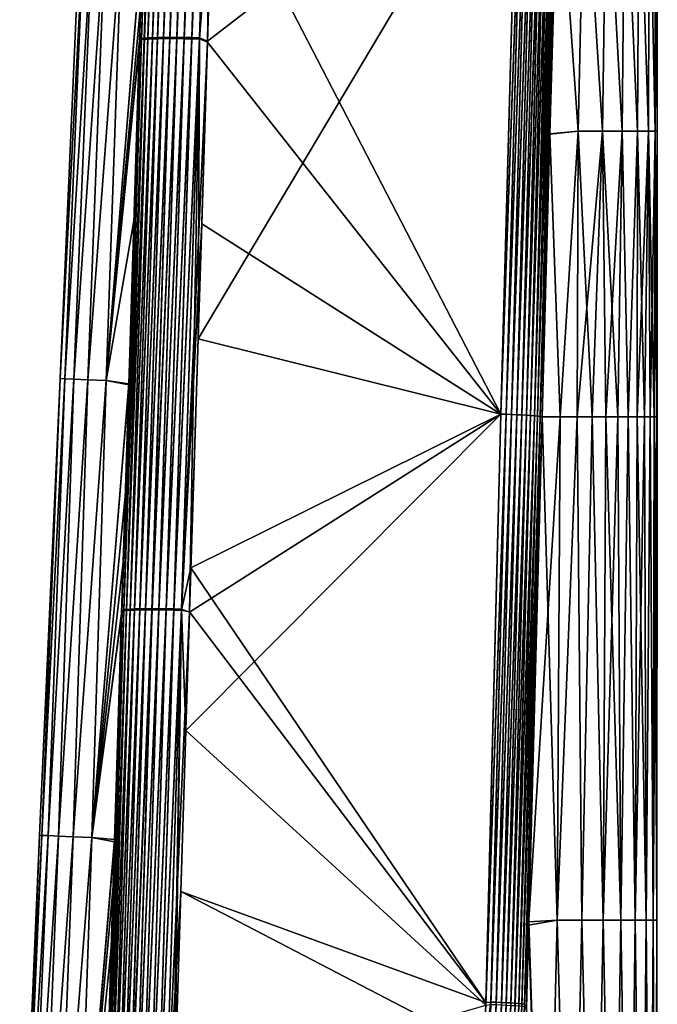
# Model space of a CAD drawing. Header units: metres. Extents: x -2 to 102, y -85 to 102.
# Tile 328 of 343: x 94.49 to 101.87, y 47.2 to 58.6. Entities that reach past the tile are written whole.
import ezdxf

# ---------------------------------------------------------------- set-up
doc = ezdxf.new("R2010")
doc.units = ezdxf.units.M
doc.layers.add('solid_21064300', color=7, linetype='CONTINUOUS')

msp = doc.modelspace()

# ---------------------------------------------------------------- linework, layer by layer
at = {"layer": 'solid_21064300'}
for points in [[(95.875412, 58.331299, -8.482161), (95.91729, 59.680088, -8.413673), (96.097801, 64.974754, -8.235059)], [(95.89817, 58.367264, -8.570436), (95.875412, 58.331299, -8.482161), (96.097801, 64.974754, -8.235059)], [(95.876328, 58.360466, 8.48068), (96.097801, 64.974754, 8.235059), (95.890091, 58.802731, 8.458234)], [(95.898613, 58.380753, 8.569844), (96.097801, 64.974754, 8.235059), (95.876328, 58.360466, 8.48068)], [(95.89817, 58.367264, -8.570436), (96.097801, 64.974754, -8.235059), (96.129097, 64.978172, -8.323256)], [(95.930222, 58.370541, -8.657383), (95.89817, 58.367264, -8.570436), (96.129097, 64.978172, -8.323256)], [(95.898613, 58.380753, 8.569844), (96.129097, 64.978172, 8.323256), (96.097801, 64.974754, 8.235059)], [(95.930672, 58.384029, 8.656781), (96.129097, 64.978172, 8.323256), (95.898613, 58.380753, 8.569844)], [(95.930222, 58.370541, -8.657383), (96.129097, 64.978172, -8.323256), (96.170494, 64.981087, -8.407207)], [(95.972115, 58.373295, -8.740054), (95.930222, 58.370541, -8.657383), (96.170494, 64.981087, -8.407207)], [(95.930672, 58.384029, 8.656781), (96.170494, 64.981087, 8.407207), (96.129097, 64.978172, 8.323256)], [(95.972572, 58.386787, 8.739443), (96.170494, 64.981087, 8.407207), (95.930672, 58.384029, 8.656781)], [(95.972115, 58.373295, -8.740054), (96.170494, 64.981087, -8.407207), (96.22142, 64.983444, -8.485765)], [(96.0233, 58.375496, -8.81734), (95.972115, 58.373295, -8.740054), (96.22142, 64.983444, -8.485765)], [(95.972572, 58.386787, 8.739443), (96.22142, 64.983444, 8.485765), (96.170494, 64.981087, 8.407207)], [(96.02375, 58.388985, 8.81672), (96.22142, 64.983444, 8.485765), (95.972572, 58.386787, 8.739443)], [(96.0233, 58.375496, -8.81734), (96.22142, 64.983444, -8.485765), (96.281174, 64.985222, -8.557852)], [(96.083076, 58.37711, -8.888204), (96.0233, 58.375496, -8.81734), (96.281174, 64.985222, -8.557852)], [(96.02375, 58.388985, 8.81672), (96.281174, 64.985222, 8.557852), (96.22142, 64.983444, 8.485765)], [(96.083534, 58.390598, 8.887573), (96.281174, 64.985222, 8.557852), (96.02375, 58.388985, 8.81672)], [(96.083076, 58.37711, -8.888204), (96.281174, 64.985222, -8.557852), (96.348938, 64.986397, -8.622479)], [(96.150642, 58.378113, -8.951692), (96.083076, 58.37711, -8.888204), (96.348938, 64.986397, -8.622479)], [(96.083534, 58.390598, 8.887573), (96.348938, 64.986397, 8.622479), (96.281174, 64.985222, 8.557852)], [(96.1511, 58.391605, 8.951054), (96.348938, 64.986397, 8.622479), (96.083534, 58.390598, 8.887573)], [(96.150642, 58.378113, -8.951692), (96.348938, 64.986397, -8.622479), (96.423782, 64.986954, -8.678762)], [(96.225105, 58.378494, -9.006951), (96.150642, 58.378113, -8.951692), (96.423782, 64.986954, -8.678762)], [(96.1511, 58.391605, 8.951054), (96.423782, 64.986954, 8.678762), (96.348938, 64.986397, 8.622479)], [(96.225555, 58.391987, 9.006306), (96.423782, 64.986954, 8.678762), (96.1511, 58.391605, 8.951054)], [(96.225105, 58.378494, -9.006951), (96.423782, 64.986954, -8.678762), (96.504684, 64.986877, -8.725929)], [(96.305443, 58.37825, -9.053242), (96.225105, 58.378494, -9.006951), (96.504684, 64.986877, -8.725929)], [(96.225555, 58.391987, 9.006306), (96.504684, 64.986877, 8.725929), (96.423782, 64.986954, 8.678762)], [(96.305893, 58.391743, 9.052588), (96.504684, 64.986877, 8.725929), (96.225555, 58.391987, 9.006306)], [(96.305443, 58.37825, -9.053242), (96.504684, 64.986877, -8.725929), (96.590538, 64.986176, -8.763334)], [(96.390587, 58.377384, -9.089939), (96.305443, 58.37825, -9.053242), (96.590538, 64.986176, -8.763334)], [(96.305893, 58.391743, 9.052588), (96.590538, 64.986176, 8.763333), (96.504684, 64.986877, 8.725929)], [(96.391037, 58.390873, 9.089281), (96.590538, 64.986176, 8.763333), (96.305893, 58.391743, 9.052588)], [(96.390587, 58.377384, -9.089939), (96.590538, 64.986176, -8.763334), (96.680161, 64.984856, -8.790463)], [(96.479401, 58.375904, -9.116551), (96.390587, 58.377384, -9.089939), (96.680161, 64.984856, -8.790463)], [(96.391037, 58.390873, 9.089281), (96.680161, 64.984856, 8.790463), (96.590538, 64.986176, 8.763333)], [(96.479836, 58.389393, 9.11589), (96.680161, 64.984856, 8.790463), (96.391037, 58.390873, 9.089281)], [(96.479401, 58.375904, -9.116551), (96.680161, 64.984856, -8.790463), (96.772331, 64.982933, -8.806947)], [(96.570679, 58.373833, -9.132721), (96.479401, 58.375904, -9.116551), (96.772331, 64.982933, -8.806947)], [(96.479836, 58.389393, 9.11589), (96.772331, 64.982933, 8.806947), (96.680161, 64.984856, 8.790463)], [(96.571106, 58.387321, 9.132057), (96.772331, 64.982933, 8.806947), (96.479836, 58.389393, 9.11589)], [(96.570679, 58.373833, -9.132721), (96.772331, 64.982933, -8.806947), (96.865776, 64.980438, -8.812558)], [(96.570679, 58.373833, -9.132721), (96.865776, 64.980438, -8.812558), (96.728432, 60.472996, -9.034664)], [(96.571106, 58.387321, 9.132057), (96.66259, 58.34901, 9.139324), (96.772331, 64.982933, 8.806947)], [(96.772331, 64.982933, 8.806947), (96.66259, 58.34901, 9.139324), (96.70668, 59.760006, 9.069797)], [(100.255936, 61.120274, 9.002769), (96.66259, 58.34901, 9.139324), (96.55352, 54.903797, 9.309089)], [(100.056984, 54.029953, 9.352147), (100.255936, 61.120274, 9.002769), (96.55352, 54.903797, 9.309089)], [(100.255936, 61.120274, 9.002769), (96.70668, 59.760006, 9.069797), (96.66259, 58.34901, 9.139324)], [(96.728432, 60.472996, -9.034664), (100.257065, 61.156132, -9.001002), (100.056984, 54.029953, -9.352147)], [(100.313957, 61.197094, -8.995521), (100.056984, 54.029953, -9.352147), (100.257065, 61.156132, -9.001002)], [(100.313957, 61.197094, -8.995521), (100.120651, 54.028091, -9.348161), (100.056984, 54.029953, -9.352147)], [(100.313133, 61.168419, 8.996932), (100.255936, 61.120274, 9.002769), (100.056984, 54.029953, 9.352147)], [(100.313133, 61.168419, 8.996932), (100.056984, 54.029953, 9.352147), (100.120651, 54.028091, 9.348161)], [(100.313957, 61.197094, -8.995521), (100.372604, 61.194878, -8.985101), (100.120651, 54.028091, -9.348161)], [(100.372604, 61.194878, -8.985101), (100.183281, 54.025864, -9.336104), (100.120651, 54.028091, -9.348161)], [(100.37178, 61.166206, 8.986512), (100.313133, 61.168419, 8.996932), (100.120651, 54.028091, 9.348161)], [(100.37178, 61.166206, 8.986512), (100.120651, 54.028091, 9.348161), (100.183281, 54.025864, 9.336104)], [(100.372604, 61.194878, -8.985101), (100.429588, 61.192371, -8.967778), (100.183281, 54.025864, -9.336104)], [(100.429588, 61.192371, -8.967778), (100.243858, 54.0233, -9.316173), (100.183281, 54.025864, -9.336104)], [(100.428749, 61.1637, 8.969193), (100.37178, 61.166206, 8.986512), (100.183281, 54.025864, 9.336104)], [(100.428749, 61.1637, 8.969193), (100.183281, 54.025864, 9.336104), (100.243858, 54.0233, 9.316174)], [(100.429588, 61.192371, -8.967778), (100.484093, 61.18961, -8.9438), (100.243858, 54.0233, -9.316173)], [(100.484093, 61.18961, -8.9438), (100.301384, 54.020443, -9.288692), (100.243858, 54.0233, -9.316173)], [(100.483246, 61.160938, 8.945218), (100.428749, 61.1637, 8.969193), (100.243858, 54.0233, 9.316174)], [(100.483246, 61.160938, 8.945218), (100.243858, 54.0233, 9.316174), (100.301384, 54.020443, 9.288692)], [(100.484093, 61.18961, -8.9438), (100.535339, 61.18663, -8.913507), (100.301384, 54.020443, -9.288692)], [(100.535339, 61.18663, -8.913507), (100.354927, 54.017342, -9.254109), (100.301384, 54.020443, -9.288692)], [(100.534492, 61.157959, 8.914931), (100.483246, 61.160938, 8.945218), (100.301384, 54.020443, 9.288692)], [(100.534492, 61.157959, 8.914931), (100.301384, 54.020443, 9.288692), (100.354927, 54.017342, 9.254109)], [(100.535339, 61.18663, -8.913507), (100.582611, 61.183475, -8.877329), (100.354927, 54.017342, -9.254109)], [(100.582611, 61.183475, -8.877329), (100.403625, 54.014042, -9.212988), (100.354927, 54.017342, -9.254109)], [(100.581757, 61.154808, 8.878761), (100.534492, 61.157959, 8.914931), (100.354927, 54.017342, 9.254109)], [(100.581757, 61.154808, 8.878761), (100.354927, 54.017342, 9.254109), (100.403625, 54.014042, 9.212988)], [(100.582611, 61.183475, -8.877329), (100.625229, 61.180195, -8.835781), (100.403625, 54.014042, -9.212988)], [(100.625229, 61.180195, -8.835781), (100.446671, 54.010601, -9.165998), (100.403625, 54.014042, -9.212988)], [(100.624374, 61.151524, 8.837223), (100.581757, 61.154808, 8.878761), (100.403625, 54.014042, 9.212988)], [(100.624374, 61.151524, 8.837223), (100.403625, 54.014042, 9.212988), (100.446671, 54.010601, 9.165998)], [(100.625229, 61.180195, -8.835781), (100.66259, 61.176826, -8.789454), (100.446671, 54.010601, -9.165998)], [(100.66259, 61.176826, -8.789454), (100.48336, 54.007076, -9.113905), (100.446671, 54.010601, -9.165998)], [(100.661736, 61.148159, 8.790905), (100.624374, 61.151524, 8.837223), (100.446671, 54.010601, 9.165998)], [(100.661736, 61.148159, 8.790905), (100.446671, 54.010601, 9.165998), (100.483368, 54.007076, 9.113905)], [(100.66259, 61.176826, -8.789454), (100.69416, 61.173428, -8.739005), (100.48336, 54.007076, -9.113905)], [(100.69416, 61.173428, -8.739005), (100.513115, 54.003525, -9.057557), (100.48336, 54.007076, -9.113905)], [(100.693306, 61.14476, 8.740467), (100.661736, 61.148159, 8.790905), (100.483368, 54.007076, 9.113905)], [(100.693306, 61.14476, 8.740467), (100.483368, 54.007076, 9.113905), (100.513115, 54.003525, 9.057557)], [(100.69416, 61.173428, -8.739005), (100.719498, 61.170036, -8.685152), (100.513115, 54.003525, -9.057557)], [(100.719498, 61.170036, -8.685152), (100.737885, 61.153557, -8.629288), (100.513115, 54.003525, -9.057557)], [(100.721504, 60.599651, -8.657954), (100.513115, 54.003525, -9.057557), (100.737885, 61.153557, -8.629288)], [(100.718643, 61.141373, 8.686625), (100.693306, 61.14476, 8.740467), (100.513115, 54.003525, 9.057557)], [(100.718643, 61.141373, 8.686625), (100.513115, 54.003525, 9.057557), (100.535439, 54, 8.997873)], [(100.718643, 61.141373, 8.686625), (100.535439, 54, 8.997873), (100.625374, 57.270756, 8.829784)], [(100.718643, 61.141373, 8.686625), (100.625374, 57.270756, 8.829784), (100.721458, 60.5979, 8.658037)], [(100.625488, 57.274899, -8.829577), (100.513115, 54.003525, -9.057557), (100.721504, 60.599651, -8.657954)], [(100.95488, 57.307957, 7.593753), (100.721458, 60.5979, 8.658037), (100.625374, 57.270756, 8.829784)], [(100.95488, 57.307957, -7.59376), (100.625488, 57.274899, -8.829577), (100.721504, 60.599651, -8.657954)], [(100.95488, 57.307957, 7.593753), (101.025604, 60.619141, 7.444202), (100.721458, 60.5979, 8.658037)], [(100.95488, 57.307957, -7.59376), (100.721504, 60.599651, -8.657954), (101.025597, 60.619141, -7.444216)], [(101.23378, 57.307819, -6.347031), (100.95488, 57.307957, -7.59376), (101.025597, 60.619141, -7.444216)], [(100.95488, 57.307957, 7.593753), (101.23378, 57.307819, 6.347024), (101.025604, 60.619141, 7.444202)], [(101.23378, 57.307819, -6.347031), (101.025597, 60.619141, -7.444216), (101.283218, 60.618912, -6.220327)], [(101.23378, 57.307819, 6.347024), (101.283218, 60.618912, 6.220314), (101.025604, 60.619141, 7.444202)], [(101.462532, 57.307747, -5.089977), (101.23378, 57.307819, -6.347031), (101.283218, 60.618912, -6.220327)], [(101.23378, 57.307819, 6.347024), (101.462532, 57.307747, 5.08997), (101.283218, 60.618912, 6.220314)], [(101.462532, 57.307747, -5.089977), (101.283218, 60.618912, -6.220327), (101.494415, 60.618782, -4.987211)], [(101.462532, 57.307747, 5.08997), (101.494415, 60.618782, 4.987197), (101.283218, 60.618912, 6.220314)], [(101.640732, 57.307709, -3.82464), (101.462532, 57.307747, -5.089977), (101.494415, 60.618782, -4.987211)], [(101.462532, 57.307747, 5.08997), (101.640732, 57.307709, 3.824634), (101.494415, 60.618782, 4.987197)], [(101.640732, 57.307709, -3.82464), (101.494415, 60.618782, -4.987211), (101.658821, 60.618721, -3.746702)], [(101.640732, 57.307709, 3.824634), (101.658821, 60.618721, 3.746689), (101.494415, 60.618782, 4.987197)], [(101.76815, 57.307697, -2.55314), (101.640732, 57.307709, -3.82464), (101.658821, 60.618721, -3.746702)], [(101.640732, 57.307709, 3.824634), (101.76815, 57.307697, 2.553133), (101.658821, 60.618721, 3.746689)], [(101.76815, 57.307697, -2.55314), (101.658821, 60.618721, -3.746702), (101.776291, 60.618698, -2.500748)], [(101.76815, 57.307697, 2.553133), (101.776291, 60.618698, 2.500735), (101.658821, 60.618721, 3.746689)], [(101.844627, 57.307693, -1.277583), (101.76815, 57.307697, -2.55314), (101.776291, 60.618698, -2.500748)], [(101.76815, 57.307697, 2.553133), (101.844627, 57.307693, 1.277576), (101.776291, 60.618698, 2.500735)], [(101.844627, 57.307693, -1.277583), (101.776291, 60.618698, -2.500748), (101.846748, 60.61869, -1.251257)], [(101.844627, 57.307693, 1.277576), (101.846748, 60.61869, 1.251243), (101.776291, 60.618698, 2.500735)], [(101.844627, 57.307693, -1.277583), (101.846748, 60.61869, -1.251257), (101.870224, 60.61869, -0.000007)], [(101.870125, 57.307693, -0.000003), (101.844627, 57.307693, -1.277583), (101.870224, 60.61869, -0.000007)], [(101.844627, 57.307693, 1.277576), (101.870125, 57.307693, -0.000003), (101.846748, 60.61869, 1.251243)], [(101.870125, 57.307693, -0.000003), (101.870224, 60.61869, -0.000007), (101.846748, 60.61869, 1.251243)], [(96.570679, 58.373833, -9.132721), (96.728432, 60.472996, -9.034664), (96.662209, 58.336895, -9.139921)], [(96.662209, 58.336895, -9.139921), (96.728432, 60.472996, -9.034664), (100.056984, 54.029953, -9.352147)], [(94.955856, 54.442459, 0.793649), (95.235138, 59.729542, 2.305195), (95.186211, 59.731674, 0.76867)], [(94.955856, 54.442459, 0.793649), (95.186211, 59.731674, 0.76867), (95.186211, 59.731674, -0.768675)], [(94.955856, 54.442459, -0.793657), (95.186211, 59.731674, -0.768675), (95.235138, 59.729542, -2.305199)], [(94.955856, 54.442459, -0.793657), (94.955856, 54.442459, 0.793649), (95.186211, 59.731674, -0.768675)], [(94.955856, 54.442459, 0.793649), (95.009163, 54.440144, 2.379961), (95.235138, 59.729542, 2.305195)], [(95.009163, 54.440144, -2.37997), (94.955856, 54.442459, -0.793657), (95.235138, 59.729542, -2.305199)], [(95.009163, 54.440144, 2.379961), (95.332909, 59.725277, 3.839349), (95.235138, 59.729542, 2.305195)], [(95.009163, 54.440144, -2.37997), (95.235138, 59.729542, -2.305199), (95.332909, 59.725277, -3.839353)], [(95.009163, 54.440144, 2.379961), (95.115646, 54.435524, 3.963507), (95.332909, 59.725277, 3.839349)], [(95.115646, 54.435524, -3.963515), (95.009163, 54.440144, -2.37997), (95.332909, 59.725277, -3.839353)], [(95.115646, 54.435524, 3.963507), (95.479408, 59.718884, 5.369639), (95.332909, 59.725277, 3.839349)], [(95.115646, 54.435524, -3.963515), (95.332909, 59.725277, -3.839353), (95.479408, 59.718884, -5.369644)], [(95.115646, 54.435524, 3.963507), (95.275116, 54.428627, 5.542633), (95.479408, 59.718884, 5.369639)], [(95.275116, 54.428627, -5.542641), (95.115646, 54.435524, -3.963515), (95.479408, 59.718884, -5.369644)], [(95.275116, 54.428627, 5.542633), (95.674469, 59.710369, 6.894579), (95.479408, 59.718884, 5.369639)], [(95.275116, 54.428627, -5.542641), (95.479408, 59.718884, -5.369644), (95.674469, 59.710369, -6.894584)], [(95.275116, 54.428627, 5.542633), (95.487389, 54.419495, 7.115673), (95.674469, 59.710369, 6.894579)], [(95.487389, 54.419495, -7.115681), (95.275116, 54.428627, -5.542641), (95.674469, 59.710369, -6.894584)], [(95.487389, 54.419495, 7.115673), (95.916977, 59.669853, 8.414193), (95.674469, 59.710369, 6.894579)], [(95.487389, 54.419495, -7.115681), (95.674469, 59.710369, -6.894584), (95.91729, 59.680088, -8.413673)], [(95.487389, 54.419495, -7.115681), (95.91729, 59.680088, -8.413673), (95.875412, 58.331299, -8.482161)], [(95.890091, 58.802731, 8.458234), (95.916977, 59.669853, 8.414193), (95.487389, 54.419495, 7.115673)], [(95.876328, 58.360466, 8.48068), (95.890091, 58.802731, 8.458234), (95.487389, 54.419495, 7.115673)], [(95.898613, 58.380753, 8.569844), (95.711571, 53.116196, 8.746308), (95.667809, 51.722576, 8.816826)], [(95.898613, 58.380753, 8.569844), (95.667809, 51.722576, 8.816826), (95.691658, 51.766243, 8.903895)], [(95.930672, 58.384029, 8.656781), (95.691658, 51.766243, 8.903895), (95.724319, 51.769444, 8.989784)], [(95.930672, 58.384029, 8.656781), (95.898613, 58.380753, 8.569844), (95.691658, 51.766243, 8.903895)], [(95.898613, 58.380753, 8.569844), (95.751053, 54.369984, 8.682855), (95.711571, 53.116196, 8.746308)], [(95.972572, 58.386787, 8.739443), (95.724319, 51.769444, 8.989784), (95.766624, 51.772129, 9.071377)], [(95.972572, 58.386787, 8.739443), (95.930672, 58.384029, 8.656781), (95.724319, 51.769444, 8.989784)], [(95.898613, 58.380753, 8.569844), (95.876328, 58.360466, 8.48068), (95.751053, 54.369984, 8.682855)], [(95.76619, 51.758362, -9.072061), (95.972115, 58.373295, -8.740054), (96.0233, 58.375496, -8.81734)], [(95.817574, 51.760494, -9.148277), (95.76619, 51.758362, -9.072061), (96.0233, 58.375496, -8.81734)], [(96.02375, 58.388985, 8.81672), (95.766624, 51.772129, 9.071377), (95.818008, 51.774261, 9.147594)], [(96.02375, 58.388985, 8.81672), (95.972572, 58.386787, 8.739443), (95.766624, 51.772129, 9.071377)], [(95.817574, 51.760494, -9.148277), (96.0233, 58.375496, -8.81734), (96.083076, 58.37711, -8.888204)], [(95.877365, 51.762047, -9.218113), (95.817574, 51.760494, -9.148277), (96.083076, 58.37711, -8.888204)], [(96.083534, 58.390598, 8.887573), (95.818008, 51.774261, 9.147594), (95.877792, 51.775814, 9.217431)], [(96.083534, 58.390598, 8.887573), (96.02375, 58.388985, 8.81672), (95.818008, 51.774261, 9.147594)], [(95.877365, 51.762047, -9.218113), (96.083076, 58.37711, -8.888204), (96.150642, 58.378113, -8.951692)], [(95.944763, 51.763, -9.280643), (95.877365, 51.762047, -9.218113), (96.150642, 58.378113, -8.951692)], [(96.1511, 58.391605, 8.951054), (95.877792, 51.775814, 9.217431), (95.945198, 51.776768, 9.279963)], [(96.1511, 58.391605, 8.951054), (96.083534, 58.390598, 8.887573), (95.877792, 51.775814, 9.217431)], [(95.944763, 51.763, -9.280643), (96.150642, 58.378113, -8.951692), (96.225105, 58.378494, -9.006951)], [(96.01889, 51.76334, -9.335045), (95.944763, 51.763, -9.280643), (96.225105, 58.378494, -9.006951)], [(96.225555, 58.391987, 9.006306), (95.945198, 51.776768, 9.279963), (96.019318, 51.777107, 9.334365)], [(96.225555, 58.391987, 9.006306), (96.1511, 58.391605, 8.951054), (95.945198, 51.776768, 9.279963)], [(96.01889, 51.76334, -9.335045), (96.225105, 58.378494, -9.006951), (96.305443, 58.37825, -9.053242)], [(96.098755, 51.763065, -9.380598), (96.01889, 51.76334, -9.335045), (96.305443, 58.37825, -9.053242)], [(96.305893, 58.391743, 9.052588), (96.225555, 58.391987, 9.006306), (96.019318, 51.777107, 9.334365)], [(96.305893, 58.391743, 9.052588), (96.019318, 51.777107, 9.334365), (96.09919, 51.776829, 9.379918)], [(96.098755, 51.763065, -9.380598), (96.305443, 58.37825, -9.053242), (96.390587, 58.377384, -9.089939)], [(96.183311, 51.762173, -9.4167), (96.098755, 51.763065, -9.380598), (96.390587, 58.377384, -9.089939)], [(96.391037, 58.390873, 9.089281), (96.305893, 58.391743, 9.052588), (96.09919, 51.776829, 9.379918)], [(96.391037, 58.390873, 9.089281), (96.09919, 51.776829, 9.379918), (96.183746, 51.775936, 9.416021)], [(96.183311, 51.762173, -9.4167), (96.390587, 58.377384, -9.089939), (96.479401, 58.375904, -9.116551)], [(96.271439, 51.760681, -9.442876), (96.183311, 51.762173, -9.4167), (96.479401, 58.375904, -9.116551)], [(96.479836, 58.389393, 9.11589), (96.391037, 58.390873, 9.089281), (96.183746, 51.775936, 9.416021)], [(96.479836, 58.389393, 9.11589), (96.183746, 51.775936, 9.416021), (96.271873, 51.774445, 9.442198)], [(96.271439, 51.760681, -9.442876), (96.479401, 58.375904, -9.116551), (96.570679, 58.373833, -9.132721)], [(96.571106, 58.387321, 9.132057), (96.479836, 58.389393, 9.11589), (96.271873, 51.774445, 9.442198)], [(96.571106, 58.387321, 9.132057), (96.271873, 51.774445, 9.442198), (96.362404, 51.772369, 9.4581)], [(96.571106, 58.387321, 9.132057), (96.362404, 51.772369, 9.4581), (96.453079, 51.7369, 9.465138)], [(96.571106, 58.387321, 9.132057), (96.453079, 51.7369, 9.465138), (96.55352, 54.903797, 9.309089)], [(96.571106, 58.387321, 9.132057), (96.55352, 54.903797, 9.309089), (96.66259, 58.34901, 9.139324)], [(95.487389, 54.419495, 7.115673), (95.751053, 54.369984, 8.682855), (95.876328, 58.360466, 8.48068)], [(95.811493, 56.289879, -8.585649), (95.487389, 54.419495, -7.115681), (95.875412, 58.331299, -8.482161)], [(95.89817, 58.367264, -8.570436), (95.66819, 51.734596, -8.816217), (95.686417, 52.315853, -8.786808)], [(95.691231, 51.752476, -8.904581), (95.66819, 51.734596, -8.816217), (95.89817, 58.367264, -8.570436)], [(95.89817, 58.367264, -8.570436), (95.686417, 52.315853, -8.786808), (95.751381, 54.380569, -8.682319)], [(95.691231, 51.752476, -8.904581), (95.89817, 58.367264, -8.570436), (95.930222, 58.370541, -8.657383)], [(95.723892, 51.755676, -8.99047), (95.691231, 51.752476, -8.904581), (95.930222, 58.370541, -8.657383)], [(95.723892, 51.755676, -8.99047), (95.930222, 58.370541, -8.657383), (95.972115, 58.373295, -8.740054)], [(95.76619, 51.758362, -9.072061), (95.723892, 51.755676, -8.99047), (95.972115, 58.373295, -8.740054)], [(95.89817, 58.367264, -8.570436), (95.751381, 54.380569, -8.682319), (95.811493, 56.289879, -8.585649)], [(95.89817, 58.367264, -8.570436), (95.811493, 56.289879, -8.585649), (95.875412, 58.331299, -8.482161)], [(96.361969, 51.758606, -9.458778), (96.271439, 51.760681, -9.442876), (96.570679, 58.373833, -9.132721)], [(96.361969, 51.758606, -9.458778), (96.570679, 58.373833, -9.132721), (96.662209, 58.336895, -9.139921)], [(96.361969, 51.758606, -9.458778), (96.662209, 58.336895, -9.139921), (96.595787, 56.233307, -9.243576)], [(96.595787, 56.233307, -9.243576), (96.662209, 58.336895, -9.139921), (100.056984, 54.029953, -9.352147)], [(100.625488, 57.274899, -8.829577), (100.535439, 54, -8.997873), (100.513115, 54.003525, -9.057557)], [(100.625488, 57.274899, -8.829577), (100.747314, 54, -8.267165), (100.535439, 54, -8.997873)], [(100.625374, 57.270756, 8.829784), (100.535439, 54, 8.997873), (100.747314, 54, 8.267165)], [(100.95488, 57.307957, 7.593753), (100.625374, 57.270756, 8.829784), (100.747314, 54, 8.267165)], [(100.95488, 57.307957, -7.59376), (100.747314, 54, -8.267165), (100.625488, 57.274899, -8.829577)], [(100.95488, 57.307957, 7.593753), (100.747314, 54, 8.267165), (100.941185, 54, 7.531513)], [(100.95488, 57.307957, -7.59376), (100.941185, 54, -7.531513), (100.747314, 54, -8.267165)], [(100.95488, 57.307957, 7.593753), (100.941185, 54, 7.531513), (101.116936, 54, 6.791361)], [(101.23378, 57.307819, -6.347031), (100.941185, 54, -7.531513), (100.95488, 57.307957, -7.59376)], [(101.23378, 57.307819, -6.347031), (101.116936, 54, -6.791361), (100.941185, 54, -7.531513)], [(100.95488, 57.307957, 7.593753), (101.116936, 54, 6.791361), (101.23378, 57.307819, 6.347024)], [(101.23378, 57.307819, 6.347024), (101.116936, 54, 6.791361), (101.274467, 54, 6.047174)], [(101.23378, 57.307819, -6.347031), (101.274467, 54, -6.047174), (101.116936, 54, -6.791361)], [(101.23378, 57.307819, 6.347024), (101.274467, 54, 6.047174), (101.413681, 54, 5.299383)], [(101.23378, 57.307819, 6.347024), (101.413681, 54, 5.299383), (101.462532, 57.307747, 5.08997)], [(101.462532, 57.307747, -5.089977), (101.274467, 54, -6.047174), (101.23378, 57.307819, -6.347031)], [(101.462532, 57.307747, -5.089977), (101.413681, 54, -5.299383), (101.274467, 54, -6.047174)], [(101.462532, 57.307747, 5.08997), (101.413681, 54, 5.299383), (101.534508, 54, 4.548385)], [(101.462532, 57.307747, -5.089977), (101.534508, 54, -4.548385), (101.413681, 54, -5.299383)], [(101.462532, 57.307747, 5.08997), (101.534508, 54, 4.548385), (101.640732, 57.307709, 3.824634)], [(101.640732, 57.307709, -3.82464), (101.534508, 54, -4.548385), (101.462532, 57.307747, -5.089977)], [(101.640732, 57.307709, 3.824634), (101.534508, 54, 4.548385), (101.636871, 54, 3.794628)], [(101.640732, 57.307709, -3.82464), (101.636871, 54, -3.794628), (101.534508, 54, -4.548385)], [(101.640732, 57.307709, 3.824634), (101.636871, 54, 3.794628), (101.720718, 54, 3.03857)], [(101.76815, 57.307697, -2.55314), (101.636871, 54, -3.794628), (101.640732, 57.307709, -3.82464)], [(101.76815, 57.307697, -2.55314), (101.720718, 54, -3.03857), (101.636871, 54, -3.794628)], [(101.640732, 57.307709, 3.824634), (101.720718, 54, 3.03857), (101.76815, 57.307697, 2.553133)], [(101.76815, 57.307697, 2.553133), (101.720718, 54, 3.03857), (101.785995, 54, 2.280626)], [(101.76815, 57.307697, -2.55314), (101.785995, 54, -2.280626), (101.720718, 54, -3.03857)], [(101.76815, 57.307697, 2.553133), (101.785995, 54, 2.280626), (101.832649, 54, 1.521219)], [(101.76815, 57.307697, 2.553133), (101.832649, 54, 1.521219), (101.844627, 57.307693, 1.277576)], [(101.844627, 57.307693, -1.277583), (101.785995, 54, -2.280626), (101.76815, 57.307697, -2.55314)], [(101.844627, 57.307693, -1.277583), (101.832649, 54, -1.521219), (101.785995, 54, -2.280626)], [(101.844627, 57.307693, 1.277576), (101.832649, 54, 1.521219), (101.860657, 54, 0.760838)], [(101.844627, 57.307693, -1.277583), (101.860657, 54, -0.760838), (101.832649, 54, -1.521219)], [(101.844627, 57.307693, 1.277576), (101.860657, 54, 0.760838), (101.870003, 54, 0)], [(101.844627, 57.307693, 1.277576), (101.870003, 54, 0), (101.870125, 57.307693, -0.000003)], [(101.870125, 57.307693, -0.000003), (101.860657, 54, -0.760838), (101.844627, 57.307693, -1.277583)], [(101.870125, 57.307693, -0.000003), (101.870003, 54, 0), (101.860657, 54, -0.760838)], [(95.811493, 56.289879, -8.585649), (95.751381, 54.380569, -8.682319), (95.487389, 54.419495, -7.115681)], [(96.361969, 51.758606, -9.458778), (96.595787, 56.233307, -9.243576), (96.469444, 52.249691, -9.43987)], [(96.469444, 52.249691, -9.43987), (96.595787, 56.233307, -9.243576), (100.056984, 54.029953, -9.352147)], [(100.056984, 54.029953, 9.352147), (96.55352, 54.903797, 9.309089), (96.453079, 51.7369, 9.465138)], [(94.718239, 49.153561, 0.000006), (94.955856, 54.442459, 0.793649), (94.955856, 54.442459, -0.793657)], [(94.718239, 49.153561, 0.000006), (94.742485, 49.152512, 1.50061), (94.955856, 54.442459, 0.793649)], [(94.742485, 49.152512, -1.500598), (94.718239, 49.153561, 0.000006), (94.955856, 54.442459, -0.793657)], [(94.742485, 49.152512, 1.50061), (95.009163, 54.440144, 2.379961), (94.955856, 54.442459, 0.793649)], [(94.742485, 49.152512, -1.500598), (94.955856, 54.442459, -0.793657), (95.009163, 54.440144, -2.37997)], [(94.742485, 49.152512, 1.50061), (94.81517, 49.149364, 2.999488), (95.009163, 54.440144, 2.379961)], [(94.81517, 49.149364, -2.999477), (94.742485, 49.152512, -1.500598), (95.009163, 54.440144, -2.37997)], [(94.81517, 49.149364, 2.999488), (95.115646, 54.435524, 3.963507), (95.009163, 54.440144, 2.379961)], [(94.81517, 49.149364, -2.999477), (95.009163, 54.440144, -2.37997), (95.115646, 54.435524, -3.963515)], [(94.81517, 49.149364, 2.999488), (94.936119, 49.144154, 4.495192), (95.115646, 54.435524, 3.963507)], [(94.936119, 49.144154, -4.495181), (94.81517, 49.149364, -2.999477), (95.115646, 54.435524, -3.963515)], [(94.936119, 49.144154, 4.495192), (95.275116, 54.428627, 5.542633), (95.115646, 54.435524, 3.963507)], [(94.936119, 49.144154, -4.495181), (95.115646, 54.435524, -3.963515), (95.275116, 54.428627, -5.542641)], [(94.936119, 49.144154, 4.495192), (95.105156, 49.136929, 5.986285), (95.275116, 54.428627, 5.542633)], [(95.105156, 49.136929, -5.986274), (94.936119, 49.144154, -4.495181), (95.275116, 54.428627, -5.542641)], [(95.105156, 49.136929, 5.986285), (95.487389, 54.419495, 7.115673), (95.275116, 54.428627, 5.542633)], [(95.105156, 49.136929, -5.986274), (95.275116, 54.428627, -5.542641), (95.487389, 54.419495, -7.115681)], [(95.105156, 49.136929, 5.986285), (95.322121, 49.12775, 7.471306), (95.487389, 54.419495, 7.115673)], [(95.322121, 49.12775, -7.471294), (95.105156, 49.136929, -5.986274), (95.487389, 54.419495, -7.115681)], [(95.322121, 49.12775, 7.471306), (95.751053, 54.369984, 8.682855), (95.487389, 54.419495, 7.115673)], [(95.322121, 49.12775, -7.471294), (95.487389, 54.419495, -7.115681), (95.751381, 54.380569, -8.682319)], [(95.322121, 49.12775, -7.471294), (95.751381, 54.380569, -8.682319), (95.686417, 52.315853, -8.786808)], [(95.711571, 53.116196, 8.746308), (95.751053, 54.369984, 8.682855), (95.322121, 49.12775, 7.471306)], [(100.056984, 54.029953, 9.352147), (96.453079, 51.7369, 9.465138), (96.410042, 50.368065, 9.532588)], [(99.884293, 47.187721, 9.689301), (100.056984, 54.029953, 9.352147), (96.410042, 50.368065, 9.532588)], [(96.469444, 52.249691, -9.43987), (100.056984, 54.029953, -9.352147), (99.884987, 47.216042, -9.687905)], [(100.120651, 54.028091, 9.348161), (100.056984, 54.029953, 9.352147), (99.884293, 47.187721, 9.689301)], [(99.943481, 47.194202, 9.685116), (100.120651, 54.028091, 9.348161), (99.884293, 47.187721, 9.689301)], [(100.120651, 54.028091, -9.348161), (99.884987, 47.216042, -9.687905), (100.056984, 54.029953, -9.352147)], [(100.120651, 54.028091, -9.348161), (99.944191, 47.221539, -9.683768), (99.884987, 47.216042, -9.687905)], [(99.943481, 47.194202, 9.685116), (100.183281, 54.025864, 9.336104), (100.120651, 54.028091, 9.348161)], [(99.943481, 47.194202, 9.685116), (100.004913, 47.192078, 9.673584), (100.183281, 54.025864, 9.336104)], [(100.120651, 54.028091, -9.348161), (100.183281, 54.025864, -9.336104), (99.944191, 47.221539, -9.683768)], [(100.183281, 54.025864, -9.336104), (100.005623, 47.219414, -9.672234), (99.944191, 47.221539, -9.683768)], [(100.004913, 47.192078, 9.673584), (100.243858, 54.0233, 9.316174), (100.183281, 54.025864, 9.336104)], [(100.004913, 47.192078, 9.673584), (100.064415, 47.189632, 9.654478), (100.243858, 54.0233, 9.316174)], [(100.183281, 54.025864, -9.336104), (100.243858, 54.0233, -9.316173), (100.005623, 47.219414, -9.672234)], [(100.243858, 54.0233, -9.316173), (100.065125, 47.216965, -9.653124), (100.005623, 47.219414, -9.672234)], [(100.064415, 47.189632, 9.654478), (100.301384, 54.020443, 9.288692), (100.243858, 54.0233, 9.316174)], [(100.064415, 47.189632, 9.654478), (100.121056, 47.186897, 9.628097), (100.301384, 54.020443, 9.288692)], [(100.243858, 54.0233, -9.316173), (100.301384, 54.020443, -9.288692), (100.065125, 47.216965, -9.653124)], [(100.301384, 54.020443, -9.288692), (100.121773, 47.21423, -9.626739), (100.065125, 47.216965, -9.653124)], [(100.121056, 47.186897, 9.628097), (100.354927, 54.017342, 9.254109), (100.301384, 54.020443, 9.288692)], [(100.121056, 47.186897, 9.628097), (100.17395, 47.183918, 9.594854), (100.354927, 54.017342, 9.254109)], [(100.301384, 54.020443, -9.288692), (100.354927, 54.017342, -9.254109), (100.121773, 47.21423, -9.626739)], [(100.354927, 54.017342, -9.254109), (100.17466, 47.211254, -9.593491), (100.121773, 47.21423, -9.626739)], [(100.17395, 47.183918, 9.594854), (100.403625, 54.014042, 9.212988), (100.354927, 54.017342, 9.254109)], [(100.17395, 47.183918, 9.594854), (100.22226, 47.180744, 9.555268), (100.403625, 54.014042, 9.212988)], [(100.354927, 54.017342, -9.254109), (100.403625, 54.014042, -9.212988), (100.17466, 47.211254, -9.593491)], [(100.403625, 54.014042, -9.212988), (100.222977, 47.20808, -9.5539), (100.17466, 47.211254, -9.593491)], [(100.22226, 47.180744, 9.555268), (100.446671, 54.010601, 9.165998), (100.403625, 54.014042, 9.212988)], [(100.22226, 47.180744, 9.555268), (100.265244, 47.177425, 9.509961), (100.446671, 54.010601, 9.165998)], [(100.403625, 54.014042, -9.212988), (100.446671, 54.010601, -9.165998), (100.222977, 47.20808, -9.5539)], [(100.446671, 54.010601, -9.165998), (100.265961, 47.204758, -9.508585), (100.222977, 47.20808, -9.5539)], [(100.265244, 47.177425, 9.509961), (100.483368, 54.007076, 9.113905), (100.446671, 54.010601, 9.165998)], [(100.265244, 47.177425, 9.509961), (100.302223, 47.174007, 9.45964), (100.483368, 54.007076, 9.113905)], [(100.446671, 54.010601, -9.165998), (100.48336, 54.007076, -9.113905), (100.265961, 47.204758, -9.508585)], [(100.48336, 54.007076, -9.113905), (100.30294, 47.201344, -9.458258), (100.265961, 47.204758, -9.508585)], [(100.302223, 47.174007, 9.45964), (100.513115, 54.003525, 9.057557), (100.483368, 54.007076, 9.113905)], [(100.302223, 47.174007, 9.45964), (100.332626, 47.170551, 9.405091), (100.513115, 54.003525, 9.057557)], [(100.48336, 54.007076, -9.113905), (100.513115, 54.003525, -9.057557), (100.30294, 47.201344, -9.458258)], [(100.513115, 54.003525, -9.057557), (100.333336, 47.197884, -9.403703), (100.30294, 47.201344, -9.458258)], [(100.332626, 47.170551, 9.405091), (100.35569, 47.158955, 9.347762), (100.513115, 54.003525, 9.057557)], [(100.513115, 54.003525, -9.057557), (100.535439, 54, -8.997873), (100.333336, 47.197884, -9.403703)], [(100.333336, 47.197884, -9.403703), (100.535439, 54, -8.997873), (100.380424, 48.112598, -9.299098)], [(100.513115, 54.003525, 9.057557), (100.35569, 47.158955, 9.347762), (100.381454, 48.152397, 9.297077)], [(100.380424, 48.112598, -9.299098), (100.535439, 54, -8.997873), (100.747314, 54, -8.267165)], [(100.708939, 48.171635, -8.233456), (100.380424, 48.112598, -9.299098), (100.747314, 54, -8.267165)], [(100.513115, 54.003525, 9.057557), (100.381454, 48.152397, 9.297077), (100.535439, 54, 8.997873)], [(100.381454, 48.152397, 9.297077), (100.709084, 48.171635, 8.232953), (100.535439, 54, 8.997873)], [(100.709084, 48.171635, 8.232953), (100.747314, 54, 8.267165), (100.535439, 54, 8.997873)], [(100.708939, 48.171635, -8.233456), (100.747314, 54, -8.267165), (100.941185, 54, -7.531513)], [(100.996231, 48.171856, -7.158767), (100.708939, 48.171635, -8.233456), (100.941185, 54, -7.531513)], [(100.709084, 48.171635, 8.232953), (100.941185, 54, 7.531513), (100.747314, 54, 8.267165)], [(100.709084, 48.171635, 8.232953), (100.996353, 48.171856, 7.158259), (100.941185, 54, 7.531513)], [(100.996353, 48.171856, 7.158259), (101.116936, 54, 6.791361), (100.941185, 54, 7.531513)], [(100.996231, 48.171856, -7.158767), (100.941185, 54, -7.531513), (101.116936, 54, -6.791361)], [(101.24324, 48.171993, -6.074246), (100.996231, 48.171856, -7.158767), (101.116936, 54, -6.791361)], [(100.996353, 48.171856, 7.158259), (101.243347, 48.171993, 6.073734), (101.116936, 54, 6.791361)], [(101.243347, 48.171993, 6.073734), (101.274467, 54, 6.047174), (101.116936, 54, 6.791361)], [(101.24324, 48.171993, -6.074246), (101.116936, 54, -6.791361), (101.274467, 54, -6.047174)], [(101.24324, 48.171993, -6.074246), (101.274467, 54, -6.047174), (101.413681, 54, -5.299383)], [(101.449684, 48.172073, -4.981403), (101.24324, 48.171993, -6.074246), (101.413681, 54, -5.299383)], [(101.243347, 48.171993, 6.073734), (101.449768, 48.172073, 4.980887), (101.274467, 54, 6.047174)], [(101.449768, 48.172073, 4.980887), (101.413681, 54, 5.299383), (101.274467, 54, 6.047174)], [(101.449768, 48.172073, 4.980887), (101.534508, 54, 4.548385), (101.413681, 54, 5.299383)], [(101.449684, 48.172073, -4.981403), (101.413681, 54, -5.299383), (101.534508, 54, -4.548385)], [(101.615295, 48.172119, -3.881722), (101.449684, 48.172073, -4.981403), (101.534508, 54, -4.548385)], [(101.449768, 48.172073, 4.980887), (101.615356, 48.172119, 3.881204), (101.534508, 54, 4.548385)], [(101.615356, 48.172119, 3.881204), (101.636871, 54, 3.794628), (101.534508, 54, 4.548385)], [(101.615295, 48.172119, -3.881722), (101.534508, 54, -4.548385), (101.636871, 54, -3.794628)], [(101.615295, 48.172119, -3.881722), (101.636871, 54, -3.794628), (101.720718, 54, -3.03857)], [(101.739799, 48.172134, -2.776659), (101.615295, 48.172119, -3.881722), (101.720718, 54, -3.03857)], [(101.615356, 48.172119, 3.881204), (101.739845, 48.172134, 2.776138), (101.636871, 54, 3.794628)], [(101.739845, 48.172134, 2.776138), (101.720718, 54, 3.03857), (101.636871, 54, 3.794628)], [(101.739845, 48.172134, 2.776138), (101.785995, 54, 2.280626), (101.720718, 54, 3.03857)], [(101.739799, 48.172134, -2.776659), (101.720718, 54, -3.03857), (101.785995, 54, -2.280626)], [(101.82296, 48.172142, -1.667677), (101.739799, 48.172134, -2.776659), (101.785995, 54, -2.280626)], [(101.739845, 48.172134, 2.776138), (101.82299, 48.172142, 1.667155), (101.785995, 54, 2.280626)], [(101.82299, 48.172142, 1.667155), (101.832649, 54, 1.521219), (101.785995, 54, 2.280626)], [(101.82296, 48.172142, -1.667677), (101.785995, 54, -2.280626), (101.832649, 54, -1.521219)], [(101.82296, 48.172142, -1.667677), (101.832649, 54, -1.521219), (101.860657, 54, -0.760838)], [(101.864609, 48.172142, -0.55633), (101.82296, 48.172142, -1.667677), (101.860657, 54, -0.760838)], [(101.82299, 48.172142, 1.667155), (101.864616, 48.172142, 0.555807), (101.832649, 54, 1.521219)], [(101.864616, 48.172142, 0.555807), (101.860657, 54, 0.760838), (101.832649, 54, 1.521219)], [(101.864616, 48.172142, 0.555807), (101.870003, 54, 0), (101.860657, 54, 0.760838)], [(101.864609, 48.172142, -0.55633), (101.860657, 54, -0.760838), (101.870003, 54, 0)], [(101.864616, 48.172142, 0.555807), (101.864609, 48.172142, -0.55633), (101.870003, 54, 0)], [(95.667809, 51.722576, 8.816826), (95.711571, 53.116196, 8.746308), (95.322121, 49.12775, 7.471306)], [(95.66819, 51.734596, -8.816217), (95.322121, 49.12775, -7.471294), (95.686417, 52.315853, -8.786808)], [(96.361969, 51.758606, -9.458778), (96.469444, 52.249691, -9.43987), (96.453438, 51.742573, -9.464859)], [(96.453438, 51.742573, -9.464859), (96.469444, 52.249691, -9.43987), (99.884987, 47.216042, -9.687905)], [(95.548141, 47.851009, 9.012877), (95.466171, 45.096939, 9.152744), (95.691658, 51.766243, 8.903895)], [(95.691658, 51.766243, 8.903895), (95.466171, 45.096939, 9.152744), (95.491081, 45.150414, 9.238397)], [(95.724319, 51.769444, 8.989784), (95.491081, 45.150414, 9.238397), (95.524361, 45.15361, 9.323178)], [(95.724319, 51.769444, 8.989784), (95.691658, 51.766243, 8.903895), (95.491081, 45.150414, 9.238397)], [(95.766624, 51.772129, 9.071377), (95.524361, 45.15361, 9.323178), (95.56707, 45.156319, 9.403641)], [(95.766624, 51.772129, 9.071377), (95.724319, 51.769444, 8.989784), (95.524361, 45.15361, 9.323178)], [(95.691658, 51.766243, 8.903895), (95.58567, 49.079067, 8.950632), (95.548141, 47.851009, 9.012877)], [(95.818008, 51.774261, 9.147594), (95.56707, 45.156319, 9.403641), (95.618652, 45.158501, 9.478742)], [(95.818008, 51.774261, 9.147594), (95.766624, 51.772129, 9.071377), (95.56707, 45.156319, 9.403641)], [(95.691658, 51.766243, 8.903895), (95.667809, 51.722576, 8.816826), (95.58567, 49.079067, 8.950632)], [(95.618179, 45.144455, -9.479347), (95.817574, 51.760494, -9.148277), (95.877365, 51.762047, -9.218113)], [(95.677963, 45.146084, -9.548125), (95.618179, 45.144455, -9.479347), (95.877365, 51.762047, -9.218113)], [(95.877792, 51.775814, 9.217431), (95.618652, 45.158501, 9.478742), (95.678444, 45.160126, 9.547505)], [(95.877792, 51.775814, 9.217431), (95.818008, 51.774261, 9.147594), (95.618652, 45.158501, 9.478742)], [(95.677963, 45.146084, -9.548125), (95.877365, 51.762047, -9.218113), (95.944763, 51.763, -9.280643)], [(95.745186, 45.147137, -9.609674), (95.677963, 45.146084, -9.548125), (95.944763, 51.763, -9.280643)], [(95.945198, 51.776768, 9.279963), (95.678444, 45.160126, 9.547505), (95.745659, 45.161179, 9.609038)], [(95.945198, 51.776768, 9.279963), (95.877792, 51.775814, 9.217431), (95.678444, 45.160126, 9.547505)], [(95.745186, 45.147137, -9.609674), (95.944763, 51.763, -9.280643), (96.01889, 51.76334, -9.335045)], [(95.818962, 45.147602, -9.663193), (95.745186, 45.147137, -9.609674), (96.01889, 51.76334, -9.335045)], [(96.019318, 51.777107, 9.334365), (95.745659, 45.161179, 9.609038), (95.819435, 45.161644, 9.662544)], [(96.019318, 51.777107, 9.334365), (95.945198, 51.776768, 9.279963), (95.745659, 45.161179, 9.609038)], [(95.818962, 45.147602, -9.663193), (96.01889, 51.76334, -9.335045), (96.098755, 51.763065, -9.380598)], [(95.898338, 45.147472, -9.707987), (95.818962, 45.147602, -9.663193), (96.098755, 51.763065, -9.380598)], [(96.09919, 51.776829, 9.379918), (96.019318, 51.777107, 9.334365), (95.819435, 45.161644, 9.662544)], [(96.09919, 51.776829, 9.379918), (95.819435, 45.161644, 9.662544), (95.898811, 45.161514, 9.707327)], [(95.898338, 45.147472, -9.707987), (96.098755, 51.763065, -9.380598), (96.183311, 51.762173, -9.4167)], [(95.982285, 45.146751, -9.743477), (95.898338, 45.147472, -9.707987), (96.183311, 51.762173, -9.4167)], [(96.183746, 51.775936, 9.416021), (96.09919, 51.776829, 9.379918), (95.898811, 45.161514, 9.707327)], [(96.183746, 51.775936, 9.416021), (95.898811, 45.161514, 9.707327), (95.98275, 45.160793, 9.742805)], [(95.982285, 45.146751, -9.743477), (96.183311, 51.762173, -9.4167), (96.271439, 51.760681, -9.442876)], [(96.271873, 51.774445, 9.442198), (96.183746, 51.775936, 9.416021), (95.98275, 45.160793, 9.742805)], [(96.271873, 51.774445, 9.442198), (95.98275, 45.160793, 9.742805), (96.070175, 45.159485, 9.76852)], [(96.362404, 51.772369, 9.4581), (96.271873, 51.774445, 9.442198), (96.070175, 45.159485, 9.76852)], [(96.362404, 51.772369, 9.4581), (96.070175, 45.159485, 9.76852), (96.159943, 45.157612, 9.784138)], [(96.362404, 51.772369, 9.4581), (96.159943, 45.157612, 9.784138), (96.250092, 45.127735, 9.790807)], [(96.362404, 51.772369, 9.4581), (96.250092, 45.127735, 9.790807), (96.279953, 46.134434, 9.741201)], [(96.362404, 51.772369, 9.4581), (96.279953, 46.134434, 9.741201), (96.410042, 50.368065, 9.532588)], [(96.362404, 51.772369, 9.4581), (96.410042, 50.368065, 9.532588), (96.453079, 51.7369, 9.465138)], [(95.66819, 51.734596, -8.816217), (95.586418, 49.103413, -8.949398), (95.322121, 49.12775, -7.471294)], [(95.322121, 49.12775, 7.471306), (95.58567, 49.079067, 8.950632), (95.667809, 51.722576, 8.816826)], [(95.691231, 51.752476, -8.904581), (95.467125, 45.129604, -9.151099), (95.569923, 48.565739, -8.976641)], [(95.490623, 45.136364, -9.238958), (95.467125, 45.129604, -9.151099), (95.691231, 51.752476, -8.904581)], [(95.490623, 45.136364, -9.238958), (95.691231, 51.752476, -8.904581), (95.723892, 51.755676, -8.99047)], [(95.523895, 45.139561, -9.323754), (95.490623, 45.136364, -9.238958), (95.723892, 51.755676, -8.99047)], [(95.523895, 45.139561, -9.323754), (95.723892, 51.755676, -8.99047), (95.76619, 51.758362, -9.072061)], [(95.566597, 45.142269, -9.404232), (95.523895, 45.139561, -9.323754), (95.76619, 51.758362, -9.072061)], [(95.566597, 45.142269, -9.404232), (95.76619, 51.758362, -9.072061), (95.817574, 51.760494, -9.148277)], [(95.618179, 45.144455, -9.479347), (95.566597, 45.142269, -9.404232), (95.817574, 51.760494, -9.148277)], [(95.691231, 51.752476, -8.904581), (95.569923, 48.565739, -8.976641), (95.586418, 49.103413, -8.949398)], [(95.691231, 51.752476, -8.904581), (95.586418, 49.103413, -8.949398), (95.66819, 51.734596, -8.816217)], [(96.069717, 45.145447, -9.7692), (95.982285, 45.146751, -9.743477), (96.271439, 51.760681, -9.442876)], [(96.069717, 45.145447, -9.7692), (96.271439, 51.760681, -9.442876), (96.361969, 51.758606, -9.458778)], [(96.159492, 45.143574, -9.784824), (96.069717, 45.145447, -9.7692), (96.361969, 51.758606, -9.458778)], [(96.159492, 45.143574, -9.784824), (96.361969, 51.758606, -9.458778), (96.453438, 51.742573, -9.464859)], [(96.159492, 45.143574, -9.784824), (96.453438, 51.742573, -9.464859), (96.351959, 48.503414, -9.62447)], [(96.351959, 48.503414, -9.62447), (96.453438, 51.742573, -9.464859), (99.884987, 47.216042, -9.687905)], [(99.884293, 47.187721, 9.689301), (96.410042, 50.368065, 9.532588), (96.279953, 46.134434, 9.741201)], [(94.487244, 43.864376, -0.000011), (94.718239, 49.153561, 0.000006), (94.742485, 49.152512, -1.500598)], [(94.487244, 43.864376, -0.000011), (94.51355, 43.863232, 1.546719), (94.718239, 49.153561, 0.000006)], [(94.51355, 43.863232, -1.54674), (94.487244, 43.864376, -0.000011), (94.742485, 49.152512, -1.500598)], [(94.51355, 43.863232, 1.546719), (94.742485, 49.152512, 1.50061), (94.718239, 49.153561, 0.000006)], [(94.51355, 43.863232, 1.546719), (94.81517, 49.149364, 2.999488), (94.742485, 49.152512, 1.50061)], [(94.51355, 43.863232, -1.54674), (94.742485, 49.152512, -1.500598), (94.81517, 49.149364, -2.999477)], [(94.51355, 43.863232, 1.546719), (94.592415, 43.859818, 3.091518), (94.81517, 49.149364, 2.999488)], [(94.592415, 43.859818, -3.09154), (94.51355, 43.863232, -1.54674), (94.81517, 49.149364, -2.999477)], [(94.592415, 43.859818, 3.091518), (94.936119, 49.144154, 4.495192), (94.81517, 49.149364, 2.999488)], [(94.592415, 43.859818, -3.09154), (94.81517, 49.149364, -2.999477), (94.936119, 49.144154, -4.495181)], [(94.592415, 43.859818, 3.091518), (94.723648, 43.854164, 4.6327), (94.936119, 49.144154, 4.495192)], [(94.723648, 43.854164, -4.632721), (94.592415, 43.859818, -3.09154), (94.936119, 49.144154, -4.495181)], [(94.723648, 43.854164, 4.6327), (95.105156, 49.136929, 5.986285), (94.936119, 49.144154, 4.495192)], [(94.723648, 43.854164, -4.632721), (94.936119, 49.144154, -4.495181), (95.105156, 49.136929, -5.986274)], [(94.723648, 43.854164, 4.6327), (94.907059, 43.846329, 6.168583), (95.105156, 49.136929, 5.986285)], [(94.907066, 43.846329, -6.168604), (94.723648, 43.854164, -4.632721), (95.105156, 49.136929, -5.986274)], [(94.907059, 43.846329, 6.168583), (95.322121, 49.12775, 7.471306), (95.105156, 49.136929, 5.986285)], [(94.907059, 43.846329, 6.168583), (95.142464, 43.836376, 7.697457), (95.322121, 49.12775, 7.471306)], [(94.907066, 43.846329, -6.168604), (95.105156, 49.136929, -5.986274), (95.322121, 49.12775, -7.471294)], [(95.142471, 43.836376, -7.697478), (94.907066, 43.846329, -6.168604), (95.322121, 49.12775, -7.471294)], [(95.142464, 43.836376, 7.697457), (95.58567, 49.079067, 8.950632), (95.322121, 49.12775, 7.471306)], [(95.142464, 43.836376, 7.697457), (95.548141, 47.851009, 9.012877), (95.58567, 49.079067, 8.950632)], [(95.142471, 43.836376, -7.697478), (95.322121, 49.12775, -7.471294), (95.586418, 49.103413, -8.949398)], [(95.142471, 43.836376, -7.697478), (95.586418, 49.103413, -8.949398), (95.569923, 48.565739, -8.976641)], [(95.467125, 45.129604, -9.151099), (95.142471, 43.836376, -7.697478), (95.569923, 48.565739, -8.976641)], [(96.351959, 48.503414, -9.62447), (96.250328, 45.136292, -9.790385), (96.159492, 45.143574, -9.784824)], [(96.250328, 45.136292, -9.790385), (96.351959, 48.503414, -9.62447), (99.871155, 46.67099, -9.714763)], [(96.351959, 48.503414, -9.62447), (99.884987, 47.216042, -9.687905), (99.871155, 46.67099, -9.714763)], [(100.57193, 42.308323, 8.562844), (100.381454, 48.152397, 9.297077), (100.35569, 47.158955, 9.347762)], [(100.571968, 42.308323, -8.562708), (100.380424, 48.112598, -9.299098), (100.708939, 48.171635, -8.233456)], [(100.57193, 42.308323, 8.562844), (100.709084, 48.171635, 8.232953), (100.381454, 48.152397, 9.297077)], [(100.57193, 42.308323, 8.562844), (100.874077, 42.308659, 7.518687), (100.709084, 48.171635, 8.232953)], [(100.874115, 42.308659, -7.518549), (100.571968, 42.308323, -8.562708), (100.708939, 48.171635, -8.233456)], [(100.874115, 42.308659, -7.518549), (100.708939, 48.171635, -8.233456), (100.996231, 48.171856, -7.158767)], [(100.874077, 42.308659, 7.518687), (100.996353, 48.171856, 7.158259), (100.709084, 48.171635, 8.232953)], [(100.874077, 42.308659, 7.518687), (101.136795, 42.30888, 6.464118), (100.996353, 48.171856, 7.158259)], [(101.136826, 42.30888, -6.46398), (100.874115, 42.308659, -7.518549), (100.996231, 48.171856, -7.158767)], [(101.136826, 42.30888, -6.46398), (100.996231, 48.171856, -7.158767), (101.24324, 48.171993, -6.074246)], [(101.136795, 42.30888, 6.464118), (101.243347, 48.171993, 6.073734), (100.996353, 48.171856, 7.158259)], [(101.136795, 42.30888, 6.464118), (101.359802, 42.309013, 5.400626), (101.243347, 48.171993, 6.073734)], [(101.359825, 42.309013, -5.400486), (101.136826, 42.30888, -6.46398), (101.24324, 48.171993, -6.074246)], [(101.359825, 42.309013, -5.400486), (101.24324, 48.171993, -6.074246), (101.449684, 48.172073, -4.981403)], [(101.359802, 42.309013, 5.400626), (101.449768, 48.172073, 4.980887), (101.243347, 48.171993, 6.073734)], [(101.359802, 42.309013, 5.400626), (101.542816, 42.30909, 4.329683), (101.449768, 48.172073, 4.980887)], [(101.542839, 42.30909, -4.329542), (101.359825, 42.309013, -5.400486), (101.449684, 48.172073, -4.981403)], [(101.542839, 42.30909, -4.329542), (101.449684, 48.172073, -4.981403), (101.615295, 48.172119, -3.881722)], [(101.542816, 42.30909, 4.329683), (101.615356, 48.172119, 3.881204), (101.449768, 48.172073, 4.980887)], [(101.542816, 42.30909, 4.329683), (101.685577, 42.309124, 3.252709), (101.615356, 48.172119, 3.881204)], [(101.685593, 42.309124, -3.252568), (101.542839, 42.30909, -4.329542), (101.615295, 48.172119, -3.881722)], [(101.685593, 42.309124, -3.252568), (101.615295, 48.172119, -3.881722), (101.739799, 48.172134, -2.776659)], [(101.685577, 42.309124, 3.252709), (101.739845, 48.172134, 2.776138), (101.615356, 48.172119, 3.881204)], [(101.685577, 42.309124, 3.252709), (101.787788, 42.309139, 2.171113), (101.739845, 48.172134, 2.776138)], [(101.787796, 42.309139, -2.17097), (101.685593, 42.309124, -3.252568), (101.739799, 48.172134, -2.776659)], [(101.787796, 42.309139, -2.17097), (101.739799, 48.172134, -2.776659), (101.82296, 48.172142, -1.667677)], [(101.787788, 42.309139, 2.171113), (101.82299, 48.172142, 1.667155), (101.739845, 48.172134, 2.776138)], [(101.787788, 42.309139, 2.171113), (101.849236, 42.309143, 1.086377), (101.82299, 48.172142, 1.667155)], [(101.849243, 42.309143, -1.086235), (101.787796, 42.309139, -2.17097), (101.82296, 48.172142, -1.667677)], [(101.849243, 42.309143, -1.086235), (101.82296, 48.172142, -1.667677), (101.864609, 48.172142, -0.55633)], [(101.849236, 42.309143, 1.086377), (101.864616, 48.172142, 0.555807), (101.82299, 48.172142, 1.667155)], [(101.849236, 42.309143, 1.086377), (101.869759, 42.309143, 0.000071), (101.864616, 48.172142, 0.555807)], [(101.869759, 42.309143, 0.000071), (101.849243, 42.309143, -1.086235), (101.864609, 48.172142, -0.55633)], [(101.869759, 42.309143, 0.000071), (101.864609, 48.172142, -0.55633), (101.864616, 48.172142, 0.555807)], [(100.333336, 47.197884, -9.403703), (100.380424, 48.112598, -9.299098), (100.355164, 47.138607, -9.34879)], [(100.571968, 42.308323, -8.562708), (100.355164, 47.138607, -9.34879), (100.380424, 48.112598, -9.299098)], [(95.142464, 43.836376, 7.697457), (95.466171, 45.096939, 9.152744), (95.548141, 47.851009, 9.012877)], [(99.944191, 47.221539, -9.683768), (99.710403, 40.37149, -10.025173), (99.871155, 46.67099, -9.714763)], [(99.944191, 47.221539, -9.683768), (99.771286, 40.380749, -10.020964), (99.710403, 40.37149, -10.025173)], [(99.944191, 47.221539, -9.683768), (100.005623, 47.219414, -9.672234), (99.771286, 40.380749, -10.020964)], [(100.005623, 47.219414, -9.672234), (99.831551, 40.378689, -10.009838), (99.771286, 40.380749, -10.020964)], [(100.005623, 47.219414, -9.672234), (100.065125, 47.216965, -9.653124), (99.831551, 40.378689, -10.009838)], [(100.065125, 47.216965, -9.653124), (99.889999, 40.376316, -9.991424), (99.831551, 40.378689, -10.009838)], [(99.944191, 47.221539, -9.683768), (99.871155, 46.67099, -9.714763), (99.884987, 47.216042, -9.687905)], [(100.065125, 47.216965, -9.653124), (100.121773, 47.21423, -9.626739), (99.889999, 40.376316, -9.991424)], [(100.121773, 47.21423, -9.626739), (99.945732, 40.373665, -9.965997), (99.889999, 40.376316, -9.991424)], [(100.121773, 47.21423, -9.626739), (100.17466, 47.211254, -9.593491), (99.945732, 40.373665, -9.965997)], [(100.17466, 47.211254, -9.593491), (99.997932, 40.370773, -9.93394), (99.945732, 40.373665, -9.965997)], [(100.17466, 47.211254, -9.593491), (100.222977, 47.20808, -9.5539), (99.997932, 40.370773, -9.93394)], [(100.222977, 47.20808, -9.5539), (100.045799, 40.367691, -9.895736), (99.997932, 40.370773, -9.93394)], [(100.222977, 47.20808, -9.5539), (100.265961, 47.204758, -9.508585), (100.045799, 40.367691, -9.895736)], [(100.265961, 47.204758, -9.508585), (100.088623, 40.36446, -9.851958), (100.045799, 40.367691, -9.895736)], [(100.265961, 47.204758, -9.508585), (100.30294, 47.201344, -9.458258), (100.088623, 40.36446, -9.851958)], [(100.30294, 47.201344, -9.458258), (100.125748, 40.36113, -9.803267), (100.088623, 40.36446, -9.851958)], [(100.30294, 47.201344, -9.458258), (100.333336, 47.197884, -9.403703), (100.125748, 40.36113, -9.803267)], [(100.333336, 47.197884, -9.403703), (100.156624, 40.35775, -9.750393), (100.125748, 40.36113, -9.803267)], [(100.333336, 47.197884, -9.403703), (100.355164, 47.138607, -9.34879), (100.156624, 40.35775, -9.750393)]]:
    msp.add_3dface(points, dxfattribs=at)

doc.saveas('drawing.dxf')
